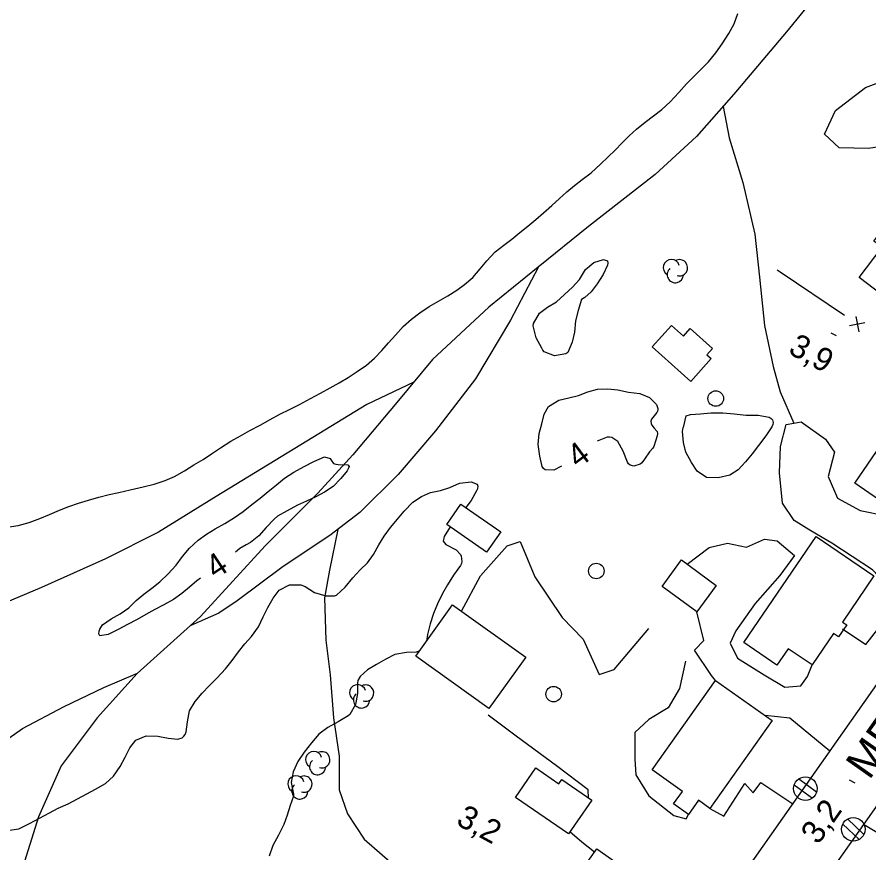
# Model space of a CAD drawing. Extents: x 219136 to 222520, y 5421589 to 5424530.
# Drawn here: x 221070 to 221179.8, y 5422450.2 to 5422557.9 of the extents above; entities that cross this region are included whole.
import ezdxf

# ---------------------------------------------------------------- set-up
doc = ezdxf.new("R2010")
doc.units = 0
for name, color, linetype in [('Level 19', 7, 'Continuous'), ('Level 2', 7, 'Continuous'), ('Level 21', 7, 'Continuous'), ('Level 22', 7, 'Continuous'), ('Level 3', 7, 'Continuous'), ('Level 31', 7, 'Continuous'), ('Level 36', 7, 'Continuous'), ('Level 37', 7, 'Continuous'), ('Level 4', 7, 'Continuous'), ('Level 44', 7, 'Continuous')]:
    doc.layers.add(name, color=color, linetype=linetype)

msp = doc.modelspace()

# ---------------------------------------------------------------- linework, layer by layer
at = {"layer": 'Level 19'}
for points in [[(221196.13, 5422535.93), (221192.96, 5422538.95), (221189.51, 5422540.64), (221186.53, 5422542.89), (221183.93, 5422543.37), (221182.74, 5422541.41), (221179.7, 5422540.94), (221175.92, 5422541.02), (221174.04, 5422542.77), (221175.45, 5422545.83), (221179.33, 5422548.76), (221183.77, 5422550.47), (221184.9, 5422555.21), (221186.21, 5422556.87), (221187.73, 5422557.71)], [(221188.73, 5422483.21), (221186.39, 5422484.75), (221184.46, 5422484.16), (221182.55, 5422484.2), (221180.23, 5422486.64), (221174.97, 5422490.11), (221172.28, 5422491.68), (221170.13, 5422493), (221168.61, 5422495.25), (221168.25, 5422499.14), (221168.37, 5422502.53), (221169.09, 5422505.36), (221170.06, 5422505.55), (221171.04, 5422505.74), (221174.15, 5422503.49), (221175.32, 5422501.8), (221174.49, 5422498.66), (221175.69, 5422495.88), (221178.61, 5422494.28), (221182, 5422493.6), (221183.65, 5422493.89)], [(221127.24, 5422481.35), (221129.73, 5422485.88), (221133.14, 5422489.77), (221134.82, 5422490.29), (221136.72, 5422485.74), (221140.23, 5422480.54), (221142.94, 5422477.75), (221145.02, 5422473.18), (221146.94, 5422473.84), (221151.38, 5422479.09)], [(221156.35, 5422487.4), (221159.16, 5422489.54), (221161.52, 5422490.09), (221163.99, 5422489.59), (221166.32, 5422490.61), (221167.93, 5422490.38), (221170.16, 5422488.52)], [(221170.16, 5422488.52), (221168.29, 5422485.95), (221165.11, 5422482.33), (221162.62, 5422478.81), (221161.86, 5422477.2), (221162.84, 5422475.29), (221166.27, 5422473.13), (221168.94, 5422471.53), (221170.99, 5422471.73), (221171.84, 5422472.92), (221172.43, 5422474.41)], [(221160, 5422472.41), (221159.49, 5422473.07), (221157.27, 5422476.33), (221158.49, 5422477.55), (221157.58, 5422481.23)], [(221176.36, 5422479.08), (221179.36, 5422477.06), (221181.67, 5422480.02), (221184.57, 5422477.3)], [(221156.12, 5422474.91), (221155.37, 5422471.38), (221153.89, 5422468.9), (221151.41, 5422467.39), (221149.6, 5422465.71), (221149.61, 5422462.26), (221149.74, 5422460.25), (221151.41, 5422457.55), (221154.62, 5422455.03), (221156.21, 5422454.59), (221156.49, 5422455.16)], [(221143.61, 5422457.31), (221143.59, 5422458.32), (221139.48, 5422461.42), (221134.3, 5422465.25), (221130.69, 5422467.96)], [(221174.71, 5422463.29), (221169.57, 5422467.56), (221166.4, 5422467.88)], [(221159.26, 5422455.93), (221161.05, 5422454.92), (221163.75, 5422459.16), (221164.85, 5422457.95), (221165.82, 5422459.27), (221169.96, 5422456.53)], [(221193.98, 5422450.86), (221190.29, 5422446), (221182.51, 5422451.78), (221179.07, 5422453.87)], [(221144.38, 5422450.29), (221142.76, 5422451.6), (221141.22, 5422452.9)]]:
    msp.add_lwpolyline(points, dxfattribs=at)
at = {"layer": 'Level 2'}
for points in [[(221142.31, 5422520.05), (221141.93, 5422518.72), (221141.8, 5422517.25), (221141.53, 5422516), (221140.95, 5422514.65), (221140.69, 5422514.5), (221139.24, 5422514.22), (221137.93, 5422514.73), (221137.73, 5422514.97), (221137.61, 5422515.19), (221136.87, 5422516.55), (221136.51, 5422518.07), (221136.55, 5422518.37), (221137.29, 5422519.72), (221138.33, 5422520.48), (221139.48, 5422521.18), (221140.55, 5422522.1), (221141.57, 5422523.08), (221142.45, 5422524.04), (221143.25, 5422525.33), (221144.32, 5422526.26), (221145.55, 5422526.64), (221146.09, 5422526.44), (221146.12, 5422526.17), (221146.07, 5422525.91), (221145.5, 5422524.69), (221144.74, 5422523.48), (221143.95, 5422522.46), (221143.17, 5422521.72), (221142.74, 5422521.47), (221142.31, 5422520.05)], [(221140.14, 5422500), (221139.16, 5422499.51), (221138.03, 5422499.53), (221137.81, 5422499.72), (221137.66, 5422499.98), (221137.35, 5422501.28), (221137.12, 5422502.79), (221137.25, 5422504.22), (221137.61, 5422505.46), (221137.93, 5422506.69), (221138.49, 5422507.7), (221139.79, 5422508.51), (221141.07, 5422508.8), (221142.35, 5422509.1), (221143.53, 5422509.59), (221144.78, 5422509.93), (221146.11, 5422509.99), (221147.4, 5422509.84), (221148.78, 5422509.56), (221150.25, 5422509.38), (221151.5, 5422508.87), (221152.37, 5422507.97), (221152.55, 5422507.45), (221152.54, 5422507.18), (221152.44, 5422506.91), (221152.26, 5422506.69), (221151.72, 5422506.06), (221151.65, 5422505.81), (221151.68, 5422505.52), (221151.77, 5422505.28), (221152.09, 5422504.89), (221152.46, 5422504.49), (221152.5, 5422504.21), (221152.46, 5422503.91), (221152.05, 5422502.53), (221151.92, 5422502.31), (221151.48, 5422501.87), (221150.82, 5422500.9)], [(221156.22, 5422506.49), (221156.77, 5422506.67), (221158.05, 5422506.77), (221159.38, 5422506.87), (221160.92, 5422506.89), (221162.4, 5422506.74), (221163.95, 5422506.56), (221165.48, 5422506.58), (221166.89, 5422506.33), (221167.15, 5422506.17), (221167.32, 5422505.97), (221167.41, 5422505.65), (221167.36, 5422505.38), (221167.25, 5422505.09), (221166.46, 5422503.92), (221165.54, 5422502.69), (221164.7, 5422501.61), (221163.86, 5422500.56), (221162.92, 5422499.52), (221161.82, 5422498.86), (221160.33, 5422498.5), (221158.82, 5422498.56), (221157.64, 5422499.37), (221156.88, 5422500.47), (221156.16, 5422501.82), (221155.88, 5422503.08), (221155.73, 5422504.49), (221155.81, 5422504.98), (221155.88, 5422505.01), (221156.22, 5422506.49)], [(221150.82, 5422500.9), (221150.51, 5422500.43), (221150.26, 5422500.28), (221149.48, 5422500.03), (221148.98, 5422500.12), (221148.77, 5422500.29), (221148.63, 5422500.53), (221148.09, 5422501.94), (221147.4, 5422503.17), (221146.64, 5422503.72), (221146.35, 5422503.76), (221146.02, 5422503.73), (221144.72, 5422503.22)], [(221095.51, 5422491.96), (221096.75, 5422492.64), (221098.03, 5422493.38), (221099.12, 5422494.17), (221100.25, 5422495.06), (221101.3, 5422495.91), (221102.34, 5422496.75), (221103.43, 5422497.62), (221104.45, 5422498.45), (221105.65, 5422499.22), (221107.01, 5422499.97), (221108.22, 5422500.63), (221109.59, 5422501.2), (221110.36, 5422501.01), (221110.47, 5422500.78), (221110.79, 5422500.34), (221111.05, 5422500.26), (221111.35, 5422500.23), (221112.6, 5422500.19), (221112.77, 5422499.96), (221112.68, 5422499.66), (221112.53, 5422499.4), (221111.71, 5422498.41), (221110.71, 5422497.4), (221109.63, 5422496.65), (221108.5, 5422496.05), (221107.29, 5422495.52), (221106.14, 5422494.97), (221104.81, 5422494.25), (221103.54, 5422493.55), (221103.12, 5422493.2), (221102.08, 5422492.12), (221101.14, 5422491.02), (221100.08, 5422490.2), (221099.51, 5422489.89), (221098.72, 5422489.39)], [(221075.3, 5422455.98), (221076.58, 5422456.53), (221077.78, 5422457.15), (221078.98, 5422457.8), (221080.12, 5422458.43), (221081.38, 5422459.13), (221082.42, 5422460.09), (221083.29, 5422461.33), (221083.92, 5422462.54), (221084.52, 5422463.73), (221085.32, 5422464.72), (221086.65, 5422465.27), (221088.12, 5422465.25), (221089.46, 5422464.98), (221090.71, 5422464.87), (221091.26, 5422465.04), (221091.49, 5422465.22), (221091.66, 5422465.46), (221091.79, 5422465.8), (221091.94, 5422467.07), (221092.23, 5422468.49), (221092.95, 5422469.72), (221093.86, 5422470.77), (221094.74, 5422471.7), (221095.76, 5422472.75), (221096.84, 5422473.91), (221097.72, 5422474.97), (221098.51, 5422476.09), (221099.33, 5422477.13), (221100.22, 5422478.07), (221101.1, 5422479.31), (221101.7, 5422480.6), (221102.32, 5422481.8), (221102.98, 5422483.02), (221103.75, 5422484.06), (221105.1, 5422484.74), (221106.54, 5422484.74), (221107.11, 5422484.51), (221108.34, 5422483.76), (221109.76, 5422483.31), (221110.91, 5422483.3), (221111.15, 5422483.41), (221112.27, 5422484.43), (221113.26, 5422485.65), (221114.21, 5422486.66), (221115.13, 5422487.57), (221115.93, 5422488.65), (221116.62, 5422489.89), (221117.29, 5422491.01), (221118.11, 5422492.1), (221119, 5422493.17), (221119.86, 5422494.21), (221120.97, 5422495.37), (221122.09, 5422496.1), (221123.27, 5422496.61), (221124.55, 5422496.87), (221125.76, 5422497.27), (221127, 5422497.83), (221128.51, 5422497.98), (221129.29, 5422497.68), (221129.35, 5422497.43), (221129.31, 5422497.11), (221129.21, 5422496.82), (221128.5, 5422495.58), (221127.8, 5422494.7)], [(221125.78, 5422492.2), (221125.03, 5422490.94), (221124.91, 5422490.37), (221125.06, 5422490.14), (221125.26, 5422489.94), (221126.56, 5422489.25), (221127.15, 5422488.64), (221127.23, 5422488.4), (221127.31, 5422487.73), (221127.26, 5422487.48), (221127.13, 5422487.22), (221126.25, 5422485.96), (221125.45, 5422484.73), (221124.81, 5422483.63), (221124.15, 5422482.3), (221123.66, 5422481.02), (221123.21, 5422479.7), (221122.88, 5422478.34), (221122.74, 5422477.48)], [(221093.63, 5422485.6), (221093.17, 5422485.24), (221092.21, 5422484.41), (221091.21, 5422483.59), (221090.15, 5422482.85), (221088.9, 5422482.17), (221087.74, 5422481.53), (221086.58, 5422480.9), (221085.46, 5422480.28), (221084.22, 5422479.6), (221083.12, 5422479), (221081.74, 5422478.32), (221080.65, 5422478.17), (221080.54, 5422478.42), (221080.58, 5422478.74), (221080.68, 5422479.02), (221081.02, 5422479.58), (221082.11, 5422480.34), (221083.3, 5422481.01), (221084.39, 5422481.78), (221085.36, 5422482.7), (221086.34, 5422483.54), (221087.37, 5422484.28), (221088.39, 5422485.11), (221089.45, 5422486.15), (221090.48, 5422487.28), (221091.31, 5422488.36), (221092.22, 5422489.45), (221093.34, 5422490.46), (221094.4, 5422491.27), (221095.51, 5422491.96)], [(221098.72, 5422489.39), (221098.13, 5422488.92)], [(221121.79, 5422476.17), (221121.43, 5422476.04), (221120.17, 5422476.02), (221118.69, 5422475.76), (221117.5, 5422475.14), (221116.29, 5422474.48), (221115.16, 5422473.77), (221114.2, 5422472.92), (221113.91, 5422472.4), (221113.87, 5422472.08), (221113.85, 5422470.75), (221113.6, 5422469.33), (221112.88, 5422468.02), (221112.66, 5422467.84), (221111.37, 5422467.1), (221110.06, 5422466.36), (221108.9, 5422465.49), (221107.94, 5422464.36), (221107, 5422463.18), (221106.18, 5422461.98), (221105.58, 5422460.66), (221105.33, 5422459.28), (221105.61, 5422457.77), (221105.6, 5422457.51), (221105.18, 5422456.32), (221104.78, 5422455.06), (221104.38, 5422453.85), (221103.68, 5422452.49), (221102.96, 5422451.16), (221102.48, 5422449.79)], [(221068.74, 5422453.07), (221070.23, 5422453.32), (221071.62, 5422453.97), (221072.9, 5422454.67), (221074.18, 5422455.37), (221075.3, 5422455.98)]]:
    msp.add_lwpolyline(points, dxfattribs=at)
at = {"layer": 'Level 21'}
for points in [[(221110.34, 5422371.57), (221140.38, 5422414.4), (221170.88, 5422457.85), (221196.76, 5422494.62), (221226.75, 5422537.58), (221258.28, 5422582.45), (221276.88, 5422608.78)], [(221286.67, 5422606.8), (221265.33, 5422576.46), (221238.18, 5422537.77), (221213.68, 5422502.92), (221183.56, 5422460.24), (221154.38, 5422418.83), (221131.29, 5422385.57), (221118.75, 5422368.22)]]:
    msp.add_lwpolyline(points, dxfattribs=at)
at = {"layer": 'Level 22'}
for points in [[(221175.43, 5422563.7), (221169.15, 5422555.94), (221162.37, 5422547.93), (221157.55, 5422542.45), (221152.22, 5422537.58), (221143.64, 5422530.86), (221137.15, 5422525.66), (221130.79, 5422520.51), (221123.52, 5422513.76), (221118.95, 5422508.23), (221113.26, 5422501.49), (221108.77, 5422496.55), (221101.95, 5422489.74), (221093.63, 5422480.64), (221085.49, 5422473.3), (221080.33, 5422467.6), (221075.68, 5422461.43), (221072.74, 5422454.85), (221070.51, 5422447.72), (221068.22, 5422440.61)], [(221160.98, 5422546.35), (221161.74, 5422542.31), (221163.51, 5422536.56), (221165.05, 5422529.9), (221165.67, 5422524.34), (221166.28, 5422518.13), (221167.4, 5422512.85), (221168.31, 5422509.57), (221170.06, 5422505.55)], [(221137.18, 5422525.69), (221133.57, 5422518.82), (221129.07, 5422511.27), (221123.91, 5422504.56), (221119.09, 5422498.94), (221114.17, 5422494.06), (221110.3, 5422491.07), (221104.28, 5422487.11), (221098.37, 5422482.68), (221095.98, 5422481.07), (221092.37, 5422479.51)], [(221121.11, 5422510.85), (221115.06, 5422507.96), (221106.55, 5422502.75), (221095.65, 5422496.09), (221088.21, 5422491.51), (221081.41, 5422488.07), (221073.13, 5422484.37), (221064.25, 5422480.66)], [(221111.34, 5422491.87), (221110.26, 5422486.61), (221109.63, 5422483.05), (221109.79, 5422477.58), (221110.36, 5422473.12), (221110.79, 5422467.61), (221111.5, 5422462.66), (221111.52, 5422458.32), (221112.57, 5422455.25), (221114.74, 5422451.97), (221118.03, 5422449.1), (221122.29, 5422446.79), (221125.95, 5422445.32), (221128.85, 5422443.8), (221130.73, 5422442.94), (221132.24, 5422442.11), (221133.83, 5422441.31)], [(221066.11, 5422463), (221070.71, 5422466.24), (221076.08, 5422469.07), (221081.18, 5422471.52), (221085.52, 5422473.33)]]:
    msp.add_lwpolyline(points, dxfattribs=at)
at = {"layer": 'Level 3'}
for p, q in [((221174.83, 5422517.2), (221175.54, 5422516.82)), ((221177.22, 5422459.62), (221177.93, 5422459.24))]:
    msp.add_line(p, q, dxfattribs=at)
at = {"layer": 'Level 31'}
for points in [[(221182.21, 5422531.38), (221187.2, 5422527.62), (221182.45, 5422521.31), (221178.49, 5422524.29), (221181.44, 5422528.2), (221180.4, 5422528.98)], [(221156.8, 5422510.93), (221151.84, 5422515.37), (221154.31, 5422518.14), (221155.85, 5422516.76), (221156.72, 5422517.73), (221159.59, 5422515.16), (221158.86, 5422514.35), (221159.41, 5422513.86)], [(221193.11, 5422504.18), (221185.29, 5422492.77), (221177.92, 5422497.81), (221185.74, 5422509.23)], [(221127.18, 5422495.13), (221132.32, 5422491.57), (221130.5, 5422488.94), (221125.36, 5422492.49)], [(221163.62, 5422477.29), (221172.97, 5422490.95), (221180.39, 5422485.87), (221176.34, 5422479.94), (221176.89, 5422479.56), (221175.82, 5422478.01), (221175.19, 5422478.44), (221172.43, 5422474.41), (221169.37, 5422476.5), (221167.91, 5422474.36)], [(221155.62, 5422487.94), (221160.09, 5422484.64), (221157.58, 5422481.23), (221153.1, 5422484.53)], [(221130.79, 5422468.79), (221121.36, 5422475.56), (221126.1, 5422482.17), (221135.53, 5422475.4)], [(221167.29, 5422467.25), (221159.26, 5422455.93), (221157.78, 5422456.98), (221156.49, 5422455.16), (221154.59, 5422456.51), (221155.73, 5422458.13), (221151.84, 5422460.89), (221160, 5422472.41)], [(221141.05, 5422452.65), (221134.22, 5422457.33), (221136.85, 5422461.15), (221139.82, 5422459.11), (221140.19, 5422459.65), (221144.04, 5422457.01)], [(221138.6, 5422442.13), (221144.7, 5422450.74), (221151.81, 5422445.7), (221150.26, 5422443.52), (221150.9, 5422443.07), (221148.68, 5422439.95), (221148, 5422440.43), (221145.66, 5422437.13)]]:
    msp.add_lwpolyline(points, close=True, dxfattribs=at)
at = {"layer": 'Level 36'}
for p, q in [((221173, 5422458.01), (221170.67, 5422459.73)), ((221170.14, 5422458.97), (221172.47, 5422457.25)), ((221176.38, 5422453.91), (221178.48, 5422451.91)), ((221179.1, 5422452.59), (221177, 5422454.59))]:
    msp.add_line(p, q, dxfattribs=at)
for centre, radius in [((221160.02, 5422508.72), 1), ((221144.63, 5422486.51), 1), ((221139.13, 5422470.65), 1), ((221171.57, 5422458.48), 1.52), ((221177.74, 5422453.24), 1.52)]:
    msp.add_circle(centre, radius, dxfattribs=at)
at = {"layer": 'Level 37'}
for p, q in [((221179.23, 5422518.48), (221177.26, 5422518.1)), ((221178.06, 5422519.28), (221178.44, 5422517.31))]:
    msp.add_line(p, q, dxfattribs=at)
for points in [[(221168.31, 5422525.01), (221167.94, 5422525.26)], [(221176.59, 5422519.41), (221168.31, 5422525.01)]]:
    msp.add_lwpolyline(points, dxfattribs=at)
at = {"layer": 'Level 4'}
for points in [[(221140.84, 5422535.35), (221141.8, 5422536.16), (221142.8, 5422536.93), (221143.98, 5422537.81), (221145.15, 5422538.9), (221146.14, 5422539.85), (221147.05, 5422540.73), (221147.95, 5422541.65), (221148.88, 5422542.55), (221149.82, 5422543.43), (221150.91, 5422544.33), (221152.01, 5422545.13), (221153.06, 5422545.93), (221154.16, 5422546.94), (221155.25, 5422548.12), (221156.25, 5422549.24), (221157.22, 5422550.23), (221158.2, 5422551.19), (221159.09, 5422552.09), (221160.05, 5422553.25), (221160.85, 5422554.4), (221161.7, 5422555.72), (221162.39, 5422556.99), (221162.86, 5422558.31)], [(221068.74, 5422492.14), (221070.14, 5422492.36), (221071.54, 5422492.75), (221072.93, 5422493.29), (221074.17, 5422493.8), (221075.48, 5422494.35), (221076.66, 5422494.8), (221077.92, 5422495.25), (221079.2, 5422495.64), (221080.55, 5422496.02), (221081.88, 5422496.35), (221083.12, 5422496.62), (221084.55, 5422496.96), (221086.23, 5422497.33), (221087.66, 5422497.7), (221089.06, 5422498.15), (221090.29, 5422498.7), (221091.56, 5422499.41), (221092.79, 5422500.19), (221093.96, 5422500.88), (221095.07, 5422501.59), (221096.2, 5422502.37), (221097.53, 5422503.21), (221098.79, 5422503.92), (221100.01, 5422504.59), (221101.3, 5422505.3), (221102.62, 5422506.02), (221103.87, 5422506.71), (221105.09, 5422507.3), (221106.37, 5422507.94), (221107.79, 5422508.72), (221109.08, 5422509.43), (221110.32, 5422510.11), (221111.49, 5422510.76), (221112.64, 5422511.45), (221113.82, 5422512.2), (221115, 5422513.03), (221116.05, 5422513.93), (221117, 5422514.9), (221117.87, 5422515.9), (221118.74, 5422516.89), (221119.75, 5422517.98), (221120.84, 5422518.95), (221121.91, 5422519.77), (221123.08, 5422520.56), (221124.28, 5422521.25), (221125.49, 5422521.94), (221126.65, 5422522.66), (221127.66, 5422523.4), (221128.72, 5422524.33), (221129.68, 5422525.43), (221130.53, 5422526.46), (221131.61, 5422527.61), (221132.7, 5422528.46), (221133.73, 5422529.26), (221134.79, 5422530.09), (221135.82, 5422530.93), (221136.84, 5422531.78), (221137.84, 5422532.66), (221138.88, 5422533.6), (221139.88, 5422534.49), (221140.84, 5422535.35)]]:
    msp.add_lwpolyline(points, dxfattribs=at)
at = {"layer": 'Level 44'}
for centre, start, end in [((221154.31, 5422525.59), 15.4747, 238.159), ((221155.35, 5422525.56), 252.6532, 118.3418), ((221154.81, 5422524.68), 130.807, 358.2641), ((221113.88, 5422470.82), 15.4747, 238.159), ((221114.92, 5422470.79), 252.6532, 118.3418), ((221114.38, 5422469.91), 130.807, 358.2641), ((221108.23, 5422462.22), 15.4747, 238.159), ((221109.27, 5422462.19), 252.6532, 118.3418), ((221108.73, 5422461.31), 130.807, 358.2641), ((221105.93, 5422459.09), 15.4747, 238.159), ((221106.97, 5422459.06), 252.6532, 118.3418), ((221106.43, 5422458.18), 130.807, 358.2641)]:
    msp.add_arc(centre, 1.05, start, end, dxfattribs=at)

# ---------------------------------------------------------------- texts
at = {"layer": 'Level 2'}
for rotation, p in [(36.7351, (221142.28, 5422499.65)), (33.6572, (221095.57, 5422485.39))]:
    msp.add_text('4', height=3, rotation=rotation, dxfattribs=at).set_placement(p)
at = {"layer": 'Level 21'}
msp.add_text('METSHETEU', height=4, rotation=54.7676, dxfattribs=at).set_placement((221179.8, 5422459.49))
at = {"layer": 'Level 3'}
for s, rotation, p in [('3,9', 331.383, (221169.22, 5422514.61)), ('3,2', 55.2123, (221173.23, 5422451.15)), ('3,2', 331.383, (221126.42, 5422453.93))]:
    msp.add_text(s, height=3, rotation=rotation, dxfattribs=at).set_placement(p)

doc.saveas('drawing.dxf')
